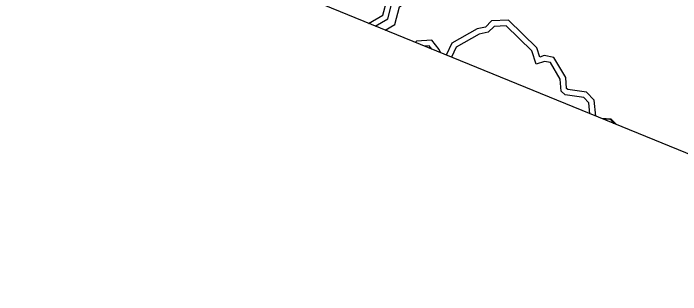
# Model space of a CAD drawing. Extents: x 2001466 to 31450019, y -30647475 to 847247.
# Drawn here: x 2013418 to 2021226, y 667357 to 670646 of the extents above; entities that cross this region are included whole.
import ezdxf

# ---------------------------------------------------------------- set-up
doc = ezdxf.new("R2010")
doc.units = 0
for name, color, linetype in [('Exist Boundary Political CountyLine', 7, 'Continuous'), ('Exist Hydrographic Buffer Line', 7, 'Continuous'), ('Exist Hydrographic Lake Shore', 7, 'Continuous'), ('Exist Hydrographic Misc Water Feature', 7, 'Continuous')]:
    doc.layers.add(name, color=color, linetype=linetype)

msp = doc.modelspace()

# ---------------------------------------------------------------- linework, layer by layer
at = {"layer": 'Exist Boundary Political CountyLine'}
msp.add_lwpolyline([(2025347, 667357.1), (2005827.3, 675323.1), (2003947.8, 676045.5), (2001465.7, 677002.8), (2006817.6, 695750.4), (2007499.4, 697710.6)], dxfattribs=at)
at = {"layer": 'Exist Hydrographic Buffer Line'}
for points in [[(2017652.2, 670497.4), (2017799.2, 670581.3), (2017850.5, 670778.8), (2017990.9, 670886.4), (2018066.4, 670995.9), (2018066.4, 671217), (2018082, 671224.1)], [(2017768, 670450.1), (2017884, 670516.4), (2017937.3, 670721.3), (2018063.1, 670817.8), (2018164.8, 670965.2), (2018164.8, 671153.6)], [(2020234, 669443.7), (2020214.5, 669630.7), (2020124.1, 669723.3), (2019905.1, 669754.3), (2019890.4, 669767.2), (2019882.3, 669897.1), (2019743.3, 670127.8), (2019630.8, 670152.1), (2019577, 670133.9), (2019542.4, 670244.1), (2019210.1, 670567.1), (2019014, 670557.5), (2018942.6, 670485.5), (2018843.8, 670463.5), (2018550.6, 670296.5), (2018483.8, 670158)], [(2018415, 670186.1), (2018400.5, 670224.9), (2018315, 670333.5), (2018135.9, 670322), (2018121.9, 670305.7)], [(2020476, 669345), (2020414.3, 669407.2), (2020300.1, 669416.7)]]:
    msp.add_lwpolyline(points, dxfattribs=at)
at = {"layer": 'Exist Hydrographic Lake Shore'}
for points in [[(2017575.1, 670528.8), (2017742.6, 670624.6), (2017792.7, 670817.1), (2017942.8, 670932.2), (2018000.8, 671016.3), (2018000.8, 671259.2), (2018054.8, 671283.8)], [(2020165.1, 669471.9), (2020151.6, 669601.2), (2020092.7, 669661.5), (2019876.6, 669692.1), (2019826.6, 669735.7), (2019817.8, 669877), (2019701.7, 670069.7), (2019634.7, 670084.2), (2019534.6, 670050.1), (2019484.8, 670208.6), (2019184.8, 670500.2), (2019042.7, 670493.2), (2018975.6, 670425.7), (2018867.8, 670401.6), (2018600.8, 670249.5), (2018544.6, 670133.2)], [(2018315.7, 670226.6), (2018284.8, 670265.8), (2018228.5, 670262.2)]]:
    msp.add_lwpolyline(points, dxfattribs=at)
at = {"layer": 'Exist Hydrographic Misc Water Feature'}
msp.add_lwpolyline([(2020442.6, 669358.6), (2020436.6, 669370.6), (2020426.6, 669386.4), (2020414.5, 669398.2), (2020402.6, 669404.1), (2020378.6, 669410.4), (2020360.7, 669408.3), (2020343.8, 669398.9)], dxfattribs=at)

doc.saveas('drawing.dxf')
